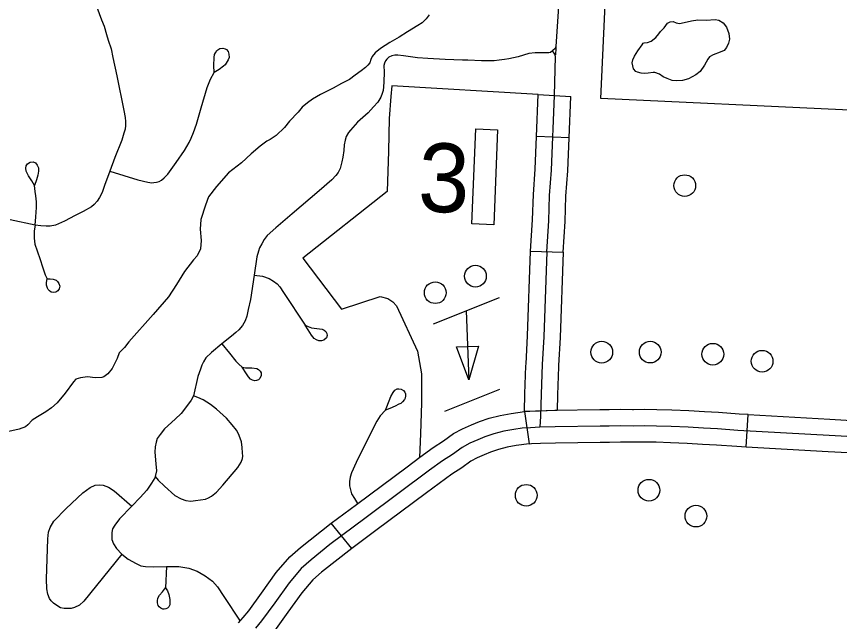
# Model space of a CAD drawing. Extents: x 653372 to 905732, y 627442 to 787275.
# Drawn here: x 669735 to 673522, y 776553 to 779339 of the extents above; entities that cross this region are included whole.
import ezdxf

# ---------------------------------------------------------------- set-up
doc = ezdxf.new("R2010")
doc.units = 0
for name, color, linetype in [('31', 7, 'Continuous'), ('32', 7, 'Continuous'), ('33', 7, 'Continuous'), ('34', 7, 'Continuous'), ('35', 7, 'Continuous'), ('56', 7, 'Continuous'), ('6', 7, 'Continuous')]:
    doc.layers.add(name, color=color, linetype=linetype)

msp = doc.modelspace()

# ---------------------------------------------------------------- linework, layer by layer
at = {"layer": '31'}
for p, q in [((672100.1, 778258.5), (672250, 778253.4)), ((672072.3, 777519.7), (672094.5, 777371.4)), ((673092.7, 777356.4), (673101.1, 777506.1)), ((673101.1, 777506.1), (673101.1, 777506.1)), ((671277.9, 776890), (671182.9, 777006.1)), ((671182.9, 777006.1), (671183, 777006))]:
    msp.add_line(p, q, dxfattribs=at)
for points in [[(672079.3, 777731.2), (672079.6, 777739.5), (672086.7, 777867.9), (672100.1, 778258.5)], [(672175, 778256), (672161.6, 777864.6), (672154.5, 777736), (672149.3, 777599.9), (672146.8, 777498.6), (672143.7, 777447.5)], [(672250, 778253.4), (672236.6, 777861.2), (672229.4, 777732.5), (672229.2, 777725.5)], [(672222.5, 777524.6), (672072.3, 777519.7), (672074.4, 777602.3), (672079.3, 777731.2)], [(672229.2, 777725.5), (672224.3, 777597.6), (672222.5, 777524.6)], [(672569.9, 777528.6), (672513.9, 777528.8), (672461.7, 777528), (672419.3, 777527.7), (672212.4, 777524.4), (672141.1, 777522.4), (672096.7, 777520.7), (672072.5, 777518.9)], [(673101.1, 777506.1), (673059.6, 777508.5), (672964.7, 777515.3), (672900.9, 777518.8), (672829, 777523.3), (672750.2, 777526.5), (672681.8, 777528.5), (672626.7, 777529.4), (672573.6, 777528.6), (672569.9, 777528.6)], [(671532.5, 777266.1), (671591.4, 777310), (671652.5, 777354.8), (671699.5, 777385.2), (671746.6, 777418.4), (671787.9, 777441.2), (671828.2, 777459.4), (671865, 777473.8), (671909.7, 777489), (671961.1, 777502.4), (672010.9, 777511.2), (672072.3, 777519.7)], [(673101.1, 777506.1), (673477.8, 777484.9), (673628.3, 777476.5)], [(673746.8, 777394.8), (673473.6, 777410.1), (673054.8, 777433.6), (672960, 777440.4), (672896.5, 777443.9), (672825.2, 777448.4), (672747.5, 777451.5), (672680.1, 777453.5), (672626.7, 777454.3), (672574.1, 777453.6), (672514.4, 777453.8), (672462.5, 777453), (672420.1, 777452.7), (672214.1, 777449.5), (672143.7, 777447.5), (672100.9, 777445.8), (672062.3, 777443), (672022.9, 777437.1), (671977.1, 777429.1), (671931.2, 777417.1), (671890.7, 777403.4), (671857.4, 777390.3), (671821.5, 777374.1), (671786.4, 777354.7), (671741.5, 777323), (671695, 777293), (671636, 777249.7), (671344.6, 777032.7), (671177, 776908.1), (671090.9, 776837.6), (671045.7, 776798.1), (670989.6, 776732.2), (670923.2, 776640), (670863, 776557.4), (670835.3, 776523.6)], [(672569.3, 777378.6), (672514.8, 777378.8), (672463.4, 777378), (672421, 777377.7), (672215.7, 777374.5), (672146.2, 777372.5), (672105.1, 777370.9), (672094.7, 777370.1)], [(673092.7, 777356.4), (673050, 777358.8), (672955.3, 777365.6), (672892.1, 777369), (672821.3, 777373.5), (672744.9, 777376.5), (672678.4, 777378.5), (672626.7, 777379.3), (672574.5, 777378.6), (672569.3, 777378.6)], [(672094.5, 777371.4), (672034.9, 777363.1), (671993.1, 777355.7), (671952.7, 777345.2), (671916.5, 777332.9), (671886.6, 777321.2), (671855.2, 777306.9), (671826.2, 777291), (671783.5, 777260.9), (671737.6, 777231.2), (671680.6, 777189.4), (671622, 777145.8)], [(673619.9, 777326.8), (673469.4, 777335.2), (673092.7, 777356.4)], [(671183, 777006), (671299.8, 777092.8), (671532.5, 777266.1)], [(671622, 777145.8), (671389.3, 776972.5), (671278.1, 776889.7)], [(670757.4, 776548.1), (670777.9, 776571.9), (670803.7, 776603.3), (670862.4, 776684), (670930.5, 776778.6), (670992.2, 776851), (671042.4, 776894.9), (671183, 777006)], [(671277.9, 776890), (671139.3, 776780.3), (671099.2, 776745.3), (671048.6, 776685.9), (670983.9, 776596), (670922.3, 776511.4), (670892.7, 776475.3), (670870.9, 776450.1)]]:
    msp.add_lwpolyline(points, dxfattribs=at)
at = {"layer": '32'}
msp.add_line((672277.5, 778780.2), (672127.6, 778786.1), dxfattribs=at)
for points in [[(672127.6, 778786.1), (672135.2, 778979.3), (672285, 778970.3)], [(672175, 778256), (672184.2, 778398.5), (672188.2, 778515), (672196.7, 778631.9), (672210.1, 778974.8)], [(672277.5, 778780.2), (672285, 778970.3)], [(672100.1, 778258.5), (672109.3, 778402.2), (672113.3, 778519), (672121.8, 778636), (672127.6, 778786.1)], [(672250, 778253.4), (672259.1, 778394.8), (672263.2, 778511), (672271.6, 778627.7), (672277.5, 778780.2)]]:
    msp.add_lwpolyline(points, dxfattribs=at)
at = {"layer": '33'}
for points in [[(672240.8, 779571.1), (672217.2, 779200.1), (672213.1, 779191.8), (672202.3, 779181.6), (672192.5, 779173.5), (672184.7, 779170.9), (672170.2, 779171.4), (672148.5, 779170.9), (672121.7, 779171.2), (672092.7, 779167.6), (672043.8, 779153.4), (672000.6, 779143), (671979.9, 779140.9), (671955.4, 779137.2), (671933.6, 779134.5), (671910.2, 779134.1), (671874.1, 779135.1), (671812.3, 779137), (671786.7, 779138.3), (671707, 779141.3), (671627.5, 779145.9), (671580.8, 779149), (671516.4, 779157), (671489.8, 779160), (671476.4, 779159.9), (671462.4, 779157.5), (671447.8, 779151.8), (671438.6, 779142.6), (671433.3, 779135), (671429.1, 779124.5), (671426, 779112.9), (671426.8, 779082.8), (671425.4, 779037.5), (671424.2, 779015.2), (671422, 778998), (671418.2, 778984.2), (671411.1, 778966.6), (671397.7, 778944.7), (671377.5, 778922.5), (671352.7, 778894.8), (671304.7, 778851.7), (671283.3, 778827.8), (671271.3, 778815.4), (671262.6, 778804), (671252.6, 778786.4), (671248.2, 778769.8), (671243.6, 778747.8)], [(670105.6, 779381.6), (670126.9, 779323.7), (670139.2, 779293.6), (670149.7, 779256.4), (670157.6, 779229.2), (670170.4, 779190.2), (670179.1, 779150.3), (670197, 779065.5), (670229.6, 778905.5), (670234.7, 778874.3)], [(670644.3, 779080.9), (670642.9, 779112.3), (670644.7, 779150.6), (670646.8, 779163.3), (670650.5, 779171.3), (670657.8, 779182.7), (670670.3, 779191.6), (670684.2, 779192.9), (670695.2, 779189.7), (670701.4, 779186), (670709.3, 779177.1), (670712.4, 779164.8), (670713.7, 779150.2), (670709.9, 779138.7), (670695.9, 779115.9), (670687, 779109.8), (670667.9, 779094.1), (670644.3, 779080.9)], [(670165.3, 778625.9), (670294.1, 778587.2), (670339.6, 778575.4), (670357.6, 778573.7), (670366.9, 778574.6), (670379.1, 778575.4), (670392, 778579.1), (670402, 778585.2), (670415.1, 778595.8), (670431.3, 778612.7), (670470.6, 778666.7), (670507.7, 778721.3), (670530.3, 778758.4), (670539, 778779), (670549.6, 778804.3), (670563.5, 778842.4), (670585, 778918.4), (670612.1, 779011.1), (670628.4, 779050.1), (670644.3, 779080.9)], [(670234.7, 778874.3), (670236.3, 778855), (670236.8, 778836.8), (670234.7, 778819.3), (670229.2, 778801.3), (670219.4, 778769.1), (670187.9, 778689.7), (670165.3, 778625.9), (670140.5, 778561), (670129.1, 778528.3), (670118, 778505.5), (670107, 778488.2), (670093.3, 778473.2), (670079.8, 778463.2), (670041.8, 778441.2), (670005.7, 778422.2), (669956, 778396.2), (669914.2, 778377.6), (669890.9, 778373.9), (669871.2, 778373.8), (669847.8, 778374.5), (669820.6, 778377.7)], [(671243.6, 778747.8), (671241.7, 778721.7), (671236.9, 778691.2), (671232.9, 778670.1), (671224.5, 778638.9), (671215, 778620.3), (671205.1, 778607.2), (671186.2, 778587.2), (671127.8, 778536), (671003.8, 778430.5), (670929.2, 778366.2), (670888, 778330.1), (670874.1, 778312.7), (670863.5, 778291.8), (670852.9, 778273.8), (670849.1, 778257.7), (670841.1, 778232.3), (670829.1, 778148), (670812.1, 778035.7), (670801.8, 777989.8), (670795.3, 777959.4), (670787.4, 777937.3), (670774.5, 777916.5), (670758.9, 777897), (670744, 777883.5), (670724, 777866.8), (670680.1, 777831.4), (670632.7, 777791.6), (670606.9, 777766.7), (670595.2, 777749.3), (670588, 777733.9), (670581.4, 777715.1), (670570.3, 777681.2), (670549.3, 777592.1), (670539.2, 777572.3), (670522.3, 777548.9), (670493.1, 777511.6), (670465.6, 777485.1), (670416.9, 777440.4), (670396.6, 777414.2), (670382.7, 777395.7), (670377.7, 777378.6), (670373.2, 777358.1), (670371.9, 777333.6), (670376.4, 777279.3), (670378.8, 777246.9), (670373, 777221.5), (670371.1, 777214.8), (670355.9, 777190.2), (670334.9, 777158.6), (670303.8, 777124.4), (670265.4, 777085.2)], [(669818.1, 778561.2), (669806, 778581.9), (669791, 778605), (669780.6, 778626.2), (669777.6, 778640.2), (669779.6, 778650.6), (669785.7, 778660.3), (669797.6, 778668.6), (669812.1, 778669.9), (669822.4, 778665), (669830.8, 778654.9), (669836.8, 778641.3), (669836.9, 778626.2), (669833.5, 778608.3), (669827, 778586.5), (669818.1, 778561.2)], [(669820.6, 778377.7), (669824.8, 778417), (669827.2, 778458.7), (669826.9, 778486), (669824.8, 778513.4), (669822, 778533.8), (669818.1, 778561.2)], [(669820.6, 778377.7), (669706.8, 778402.7)], [(669820.6, 778377.7), (669817, 778352.1), (669817.4, 778318.4), (669820.5, 778290.4), (669830.8, 778259.3), (669844.8, 778219.7), (669855, 778185.7), (669867.2, 778150.1), (669875.9, 778130.7)], [(670829.1, 778148), (670866.5, 778142.8), (670897.9, 778131.9), (670917.6, 778120.7), (670934.5, 778107.9), (670947.5, 778094.2), (670964.5, 778068.6), (671064.1, 777918)], [(669875.9, 778130.7), (669890, 778130.3), (669904.2, 778129.4), (669917.3, 778125.6), (669924.4, 778119.5), (669930.5, 778110), (669934.5, 778096.7), (669932.2, 778084.5), (669926.1, 778075.9), (669916.6, 778070.3), (669905.8, 778068.2), (669895.6, 778070), (669887.4, 778075.1), (669881.2, 778081.6), (669877.5, 778088.1), (669873.5, 778101.9), (669872.9, 778114.2), (669875.9, 778130.7)], [(671064.1, 777918), (671077.3, 777910.9), (671092.7, 777906), (671117.7, 777903), (671141, 777900.1), (671150.3, 777895.3), (671158.5, 777888.4), (671162.7, 777879.9), (671164.6, 777869.8), (671161.5, 777859.9), (671149.5, 777849.1), (671138.8, 777846.1), (671126, 777845.4), (671115, 777849.6), (671104.6, 777857.1), (671092.3, 777872), (671076.9, 777896.4), (671064.1, 777918)], [(670680.1, 777831.4), (670714.7, 777788.9), (670744.8, 777751.8), (670758.9, 777738), (670772.9, 777724.8)], [(670772.9, 777724.8), (670789.6, 777722), (670818.5, 777720.6), (670841.8, 777717.7), (670849.4, 777713), (670857, 777706.1), (670860.7, 777697.6), (670860.9, 777685.9), (670855.5, 777672.7), (670849.1, 777665.7), (670839.6, 777663.7), (670831.2, 777661.7), (670820.7, 777664.8), (670812.5, 777669), (670802.2, 777679.3), (670793.1, 777693), (670772.9, 777724.8)], [(671433.6, 777527), (671439.3, 777541.2), (671457.8, 777589.1), (671468.2, 777607.7), (671476.5, 777618.4), (671486.1, 777624.2), (671494.8, 777625.1), (671504.6, 777623.7), (671515.8, 777616.9), (671522.3, 777608.7), (671524.8, 777601.5), (671524.9, 777592.8), (671523.1, 777582.2), (671519.8, 777575.1), (671511.2, 777565.1), (671503, 777557.4), (671493.7, 777553.4), (671477.2, 777545.6), (671452.4, 777534.7), (671433.6, 777527)], [(670373, 777221.5), (670387.5, 777204.9), (670415.7, 777176.7), (670464.5, 777134.1), (670493, 777118.2), (670515, 777110.3), (670537.8, 777107.3), (670559.6, 777110.6), (670604.9, 777117), (670619, 777122.2), (670632.6, 777130.1), (670655.4, 777148.4), (670684.8, 777181.5), (670753.2, 777263), (670768.4, 777287), (670775.1, 777304.1), (670776.5, 777315.2), (670775.9, 777330.8), (670773.8, 777355.4), (670770.7, 777380), (670764, 777398.3), (670756.8, 777418), (670748.3, 777433.9), (670727.9, 777458.4), (670701.5, 777489.3), (670654.9, 777531.4), (670628.3, 777552.8), (670593.8, 777573.9), (670569.7, 777585.2), (670549.3, 777592.1)], [(671433.6, 777527), (671409.1, 777500.5), (671393.1, 777476), (671352.4, 777394.3), (671298.2, 777285.9), (671276.3, 777238.6), (671271.2, 777217.8), (671268.1, 777198.4), (671267.5, 777178.4), (671271.4, 777159.3), (671276.9, 777141.1), (671289.7, 777119.2), (671304.3, 777096.2)], [(670220.4, 776863), (670045.4, 776647.8), (670025.4, 776629.6), (670003, 776618.6), (669987.2, 776613.8), (669970.3, 776613), (669954.7, 776612.8), (669938.6, 776617.2), (669920.7, 776626.9), (669905.4, 776637.7), (669895.3, 776649.1), (669887.2, 776659.1), (669880, 776678.8), (669874.2, 776704.3), (669873, 776748.6), (669879.2, 776933.7), (669882.1, 776965.5), (669889.8, 776986.1), (669907, 777014.8), (669964.6, 777073.4), (670040.9, 777146.6), (670074.8, 777171), (670096.6, 777181.4), (670116.7, 777182.7), (670134.9, 777180.9), (670158.7, 777171.7), (670185.5, 777154.6), (670265.4, 777085.2)], [(670265.4, 777085.2), (670208.9, 777026.3), (670187.6, 776997.1), (670177.7, 776980.2), (670174.1, 776963.1), (670173.6, 776946.6), (670174.7, 776930.9), (670181.1, 776911.2), (670196.2, 776890.4), (670220.4, 776863), (670249.5, 776841), (670286.5, 776820.3), (670308.1, 776810.2), (670329.1, 776806.5), (670366.7, 776806.1), (670425.5, 776807.5), (670482.6, 776806.6), (670528.6, 776798.9), (670566.5, 776785.2), (670603.5, 776763.8), (670637.2, 776740), (670659.9, 776713.5), (670689.1, 776669.5), (670764.7, 776555.8)], [(670425.5, 776807.5), (670420.9, 776708.2)], [(670420.9, 776708.2), (670429.6, 776694.1), (670436.8, 776678.5), (670440.4, 776655.7), (670440.5, 776630.9), (670436.4, 776621.6), (670429.4, 776615.4), (670422.4, 776611.7), (670414.3, 776610.7), (670408.7, 776610.8), (670399.4, 776615.4), (670391.9, 776620.8), (670387.4, 776626.9), (670383.9, 776639), (670383.7, 776648.8), (670386.2, 776660.7), (670393.1, 776674.7), (670406.4, 776690.5), (670420.9, 776708.2)]]:
    msp.add_lwpolyline(points, dxfattribs=at)
at = {"layer": '34'}
msp.add_lwpolyline([(672210.3, 778974.8), (672215.1, 779154.9), (672212.7, 779165.3), (672201.7, 779181.1)], dxfattribs=at)
at = {"layer": '35'}
for points in [[(671634.6, 779345.8), (671619.7, 779327.5), (671601.4, 779310.2), (671582.2, 779296.5), (671534, 779268.4), (671496.7, 779242.8), (671453.3, 779219.5), (671409.6, 779191.4), (671384.9, 779170.7), (671371.9, 779154.1), (671365.2, 779140.9), (671360.3, 779125), (671351.9, 779114.5), (671341.8, 779103.2), (671321.7, 779088.6), (671293.4, 779068.9), (671266.9, 779048.3), (671230.7, 779029.7), (671191.6, 779008.6), (671134, 778980), (671096.7, 778957.9), (671073.9, 778940.7), (671050.1, 778920.9), (671031.6, 778898.2), (670991, 778856.6), (670968.7, 778826.9), (670930.1, 778790.6), (670901.9, 778771.8), (670887.4, 778765.2), (670856.3, 778741.2), (670815.1, 778706.7)], [(672691.2, 779258.2), (672698.7, 779269.6), (672701.7, 779273.1), (672715.2, 779285.8), (672731.1, 779307.8), (672742.1, 779314.7), (672756.6, 779315), (672771, 779310.2), (672786.1, 779306.1), (672807.3, 779311.3), (672841.5, 779319), (672869.9, 779322.5), (672907.6, 779321.3), (672949, 779324.4), (672967, 779321), (672986.2, 779308.8), (673002.3, 779290.2), (673012.3, 779260.2), (673015.1, 779234.7), (673011.6, 779215.3), (673002.3, 779195.2), (672991.1, 779181.8), (672973.5, 779174.4), (672941.2, 779161.6), (672923.5, 779152.7), (672915.3, 779142.8), (672901.4, 779114.9)], [(672901.4, 779114.9), (672880.2, 779085.8), (672860.9, 779069.7), (672827.7, 779051.1), (672800, 779044.7), (672773.1, 779041.9), (672751.4, 779044), (672728.5, 779052.7), (672709.9, 779060.5), (672693.5, 779072.6), (672672, 779080.5), (672664.1, 779081.4), (672640.8, 779077.8), (672623.4, 779076.9), (672609.6, 779077.3), (672593.1, 779082.1), (672584.5, 779085.3), (672574.7, 779097.2), (672570.8, 779111.1), (672568.3, 779125.6), (672570.9, 779138.6), (672577.9, 779156.5), (672594.6, 779180.7), (672614.3, 779208.4), (672618.1, 779215.5), (672622.5, 779217.5), (672637.8, 779219.2), (672655.4, 779224.5), (672676.9, 779242), (672691.2, 779258.2)], [(670815.1, 778706.7), (670770.1, 778664.3), (670711.1, 778618.5), (670655.6, 778556.8), (670619.4, 778508.7), (670604.8, 778469.9), (670583.2, 778404.5), (670580.1, 778359), (670585.7, 778307.9), (670581.8, 778268.8), (670566.6, 778237.1), (670549.2, 778218.3), (670508.4, 778165), (670470.9, 778105.5), (670434.3, 778048.5), (670364.1, 777967.6), (670252.2, 777840.6), (670232.7, 777814.4), (670207.9, 777790.1), (670198.1, 777763.7), (670176.3, 777718.8), (670155, 777694.4), (670137.6, 777679.8), (670127.7, 777676.5), (670097.3, 777674.7), (670061.7, 777679.4), (670029.5, 777675.9), (670007.8, 777668.5), (669997.2, 777656.8), (669959, 777604.3), (669922.9, 777559.9), (669896.3, 777536.5), (669869.9, 777519.5), (669832.6, 777496.5), (669808, 777481.2), (669786.8, 777459.5), (669776.7, 777449.1), (669747, 777439.5), (669685.8, 777425.6)]]:
    msp.add_lwpolyline(points, dxfattribs=at)
at = {"layer": '56'}
for p, q in [((671759.7, 777817.5), (671861.6, 777821.4)), ((671816.5, 777666.6), (671759.7, 777817.5)), ((671861.6, 777821.4), (671816.5, 777666.6))]:
    msp.add_line(p, q, dxfattribs=at)
msp.add_lwpolyline([(671848.2, 778820.9), (671948.1, 778816.9), (671930.8, 778379.8), (671830.8, 778383.7)], close=True, dxfattribs=at)
for points in [[(671956.7, 778044.3), (671652.2, 777922.8)], [(671804.4, 777983.6), (671816.5, 777666.6)], [(671957.9, 777622.1), (671704.2, 777520.9)]]:
    msp.add_lwpolyline(points, dxfattribs=at)
for centre in [(672809.6, 778560), (671846.9, 778143.4), (671662, 778067.3), (672427.7, 777793.4), (672651, 777793.7), (672939, 777784.1), (673165.7, 777751.5), (672645.1, 777158.1), (672080.4, 777134.5), (672861.3, 777038.9)]:
    msp.add_circle(centre, 50, dxfattribs=at)
at = {"layer": '6'}
for points in [[(674431.5, 778863.2), (673535.4, 778908.9), (672424.5, 778961.8), (672451.7, 779560.4), (672240.8, 779571.1)], [(672217.1, 779197.3), (672216.8, 779192.5), (672215.8, 779161.8)], [(672135.2, 778979.3), (671461.8, 779019.7), (671457.9, 778970.9), (671450.3, 778869.6), (671446.3, 778719.1), (671441.3, 778532.9), (671053.1, 778226.6), (671230.9, 777990.7)], [(671230.9, 777990.7), (671409.1, 778050.4), (671444.5, 778040.5), (671466.3, 778025.4), (671484, 778006.4), (671580.3, 777798.2), (671599.1, 777693.8), (671598.9, 777560.9), (671594.6, 777417.9), (671590, 777308.9)]]:
    msp.add_lwpolyline(points, dxfattribs=at)

# ---------------------------------------------------------------- texts
at = {"layer": '56'}
msp.add_text('3', height=316.8, rotation=358.28, dxfattribs=at).set_placement((671579.8, 778441.2))

doc.saveas('drawing.dxf')
